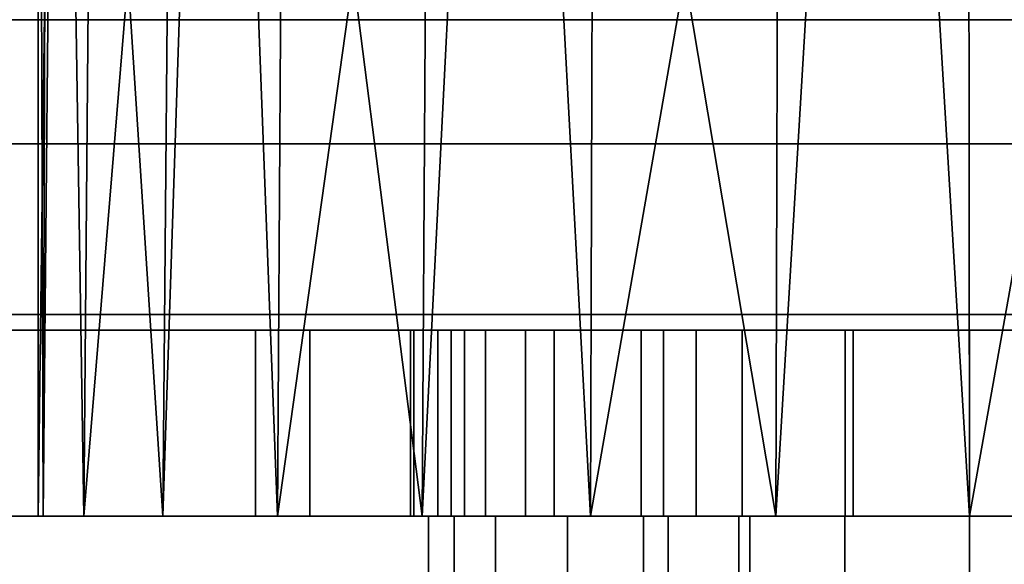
# Model space of a CAD drawing. Header units: millimetres. Extents: x -490 to 6690, y -115 to 132.
# Tile 924 of 1031: x 5531 to 5547, y 12 to 21. Entities that reach past the tile are written whole.
import ezdxf

# ---------------------------------------------------------------- set-up
doc = ezdxf.new("R2010")
doc.units = ezdxf.units.MM
doc.layers.add('151', color=7, linetype='Continuous', true_color=0xffffff)

# ---------------------------------------------------------------- blocks, each defined once
blk = doc.blocks.new('UG_SURFACE_322')
at = {"layer": '151', "color": 252, "linetype": 'Continuous', "lineweight": 35}
for points in [[(5538.85, 16, 1007.403), (5537.654, 16, 1010.391), (5537.654, 16, 1013.609), (5538.85, 16, 1016.597)], [(5537.654, 13, 1010.391), (5537.654, 16, 1010.391), (5538.85, 16, 1007.403), (5538.85, 13, 1007.403)], [(5537.654, 13, 1013.609), (5537.654, 16, 1013.609), (5537.654, 16, 1010.391), (5537.654, 13, 1010.391)], [(5538.85, 13, 1016.597), (5538.85, 16, 1016.597), (5537.654, 16, 1013.609), (5537.654, 13, 1013.609)], [(5541.072, 16, 1018.926), (5544, 16, 1003.739), (5541.072, 16, 1005.074), (5538.85, 16, 1007.403)], [(5538.85, 16, 1016.597), (5541.072, 16, 1018.926), (5538.85, 16, 1007.403)], [(5538.85, 13, 1007.403), (5538.85, 16, 1007.403), (5541.072, 16, 1005.074), (5541.072, 13, 1005.074)], [(5541.072, 13, 1018.926), (5541.072, 16, 1018.926), (5538.85, 16, 1016.597), (5538.85, 13, 1016.597)], [(5541.072, 16, 1018.926), (5544, 16, 1020.261), (5544, 16, 1003.739)], [(5541.072, 13, 1005.074), (5541.072, 16, 1005.074), (5544, 16, 1003.739), (5544, 13, 1003.739)], [(5544, 13, 1020.261), (5544, 16, 1020.261), (5541.072, 16, 1018.926), (5541.072, 13, 1018.926)], [(5544, 13, 1003.739), (5544, 16, 1003.739), (5544, 16, 1020.261), (5544, 13, 1020.261)], [(5538.85, 13, 1016.597), (5537.654, 13, 1013.609), (5537.654, 13, 1010.391), (5538.85, 13, 1007.403)], [(5544, 13, 1003.739), (5541.072, 13, 1018.926), (5538.85, 13, 1016.597)], [(5538.85, 13, 1007.403), (5541.072, 13, 1005.074), (5544, 13, 1003.739), (5538.85, 13, 1016.597)], [(5544, 13, 1003.739), (5544, 13, 1020.261), (5541.072, 13, 1018.926)]]:
    blk.add_3dface(points, dxfattribs=at)
blk = doc.blocks.new('UG_SURFACE_324')
at = {"layer": '151', "color": 252, "linetype": 'Continuous', "lineweight": 35}
for points in [[(5534.5, 16, 1014.5), (5537.049, 16, 1012.941), (5537, 16, 1012)], [(5534.5, 16, 1014.5), (5535.376, 16, 1018.901), (5538.206, 16, 1016.5), (5537.049, 16, 1012.941)], [(5537, 16, 1012), (5537.44, 16, 1009.219), (5534.5, 16, 993.5), (5534.5, 16, 1014.5)], [(5537.44, 16, 1009.219), (5539.312, 16, 1005.978), (5534.5, 16, 993.5)], [(5539.312, 16, 1005.978), (5542.339, 16, 1003.778), (5535.376, 16, 989.099), (5534.5, 16, 993.5)], [(5534.5, 13, 993.5), (5534.5, 16, 993.5), (5535.376, 16, 989.099), (5535.376, 13, 989.099)], [(5534.5, 13, 1014.5), (5534.5, 16, 1014.5), (5534.5, 16, 993.5), (5534.5, 13, 993.5)], [(5535.376, 13, 1018.901), (5535.376, 16, 1018.901), (5534.5, 16, 1014.5), (5534.5, 13, 1014.5)], [(5535.376, 16, 1018.901), (5537.868, 16, 1022.632), (5540.71, 16, 1019.281), (5538.206, 16, 1016.5)], [(5537.868, 16, 985.368), (5535.376, 16, 989.099), (5542.339, 16, 1003.778), (5546, 16, 1003)], [(5535.376, 13, 989.099), (5535.376, 16, 989.099), (5537.868, 16, 985.368), (5537.868, 13, 985.368)], [(5537.868, 13, 1022.632), (5537.868, 16, 1022.632), (5535.376, 16, 1018.901), (5535.376, 13, 1018.901)], [(5537, 13, 1012), (5537.44, 13, 1009.219), (5537.44, 16, 1009.219), (5537, 16, 1012)], [(5537, 16, 1012), (5537.049, 16, 1012.941), (5537.049, 13, 1012.941), (5537, 13, 1012)], [(5537.049, 13, 1012.941), (5537.049, 16, 1012.941), (5538.206, 16, 1016.5), (5538.206, 13, 1016.5)], [(5539.312, 13, 1005.978), (5539.312, 16, 1005.978), (5537.44, 16, 1009.219), (5537.44, 13, 1009.219)], [(5546, 16, 1003), (5546, 16, 982), (5541.599, 16, 982.875), (5537.868, 16, 985.368)], [(5544.129, 16, 1020.803), (5540.71, 16, 1019.281), (5537.868, 16, 1022.632), (5541.599, 16, 1025.125)], [(5537.868, 13, 985.368), (5537.868, 16, 985.368), (5541.599, 16, 982.875), (5541.599, 13, 982.875)], [(5541.599, 13, 1025.125), (5541.599, 16, 1025.125), (5537.868, 16, 1022.632), (5537.868, 13, 1022.632)], [(5538.206, 13, 1016.5), (5538.206, 16, 1016.5), (5540.71, 16, 1019.281), (5540.71, 13, 1019.281)], [(5542.339, 13, 1003.778), (5542.339, 16, 1003.778), (5539.312, 16, 1005.978), (5539.312, 13, 1005.978)], [(5540.71, 13, 1019.281), (5540.71, 16, 1019.281), (5544.129, 16, 1020.803), (5544.129, 13, 1020.803)], [(5547.871, 16, 1020.803), (5544.129, 16, 1020.803), (5541.599, 16, 1025.125), (5546, 16, 1026)], [(5541.599, 13, 982.875), (5541.599, 16, 982.875), (5546, 16, 982), (5546, 13, 982)], [(5546, 13, 1026), (5546, 16, 1026), (5541.599, 16, 1025.125), (5541.599, 13, 1025.125)], [(5546, 13, 1003), (5546, 16, 1003), (5542.339, 16, 1003.778), (5542.339, 13, 1003.778)], [(5544.129, 13, 1020.803), (5544.129, 16, 1020.803), (5547.871, 16, 1020.803), (5547.871, 13, 1020.803)], [(5549.661, 13, 1003.778), (5549.661, 16, 1003.778), (5546, 16, 1003), (5546, 13, 1003)], [(5546, 16, 1003), (5549.661, 16, 1003.778), (5556.624, 16, 989.099), (5554.132, 16, 985.368)], [(5546, 16, 1026), (5550.401, 16, 1025.125), (5547.871, 16, 1020.803)], [(5554.132, 16, 985.368), (5550.401, 16, 982.875), (5546, 16, 982), (5546, 16, 1003)], [(5546, 13, 982), (5546, 16, 982), (5550.401, 16, 982.875), (5550.401, 13, 982.875)], [(5550.401, 13, 1025.125), (5550.401, 16, 1025.125), (5546, 16, 1026), (5546, 13, 1026)], [(5534.5, 13, 1014.5), (5534.5, 13, 993.5), (5537.44, 13, 1009.219), (5537, 13, 1012)], [(5537, 13, 1012), (5537.049, 13, 1012.941), (5534.5, 13, 1014.5)], [(5534.5, 13, 993.5), (5539.312, 13, 1005.978), (5537.44, 13, 1009.219)], [(5537.049, 13, 1012.941), (5538.206, 13, 1016.5), (5535.376, 13, 1018.901), (5534.5, 13, 1014.5)], [(5534.5, 13, 993.5), (5535.376, 13, 989.099), (5542.339, 13, 1003.778), (5539.312, 13, 1005.978)], [(5538.206, 13, 1016.5), (5540.71, 13, 1019.281), (5537.868, 13, 1022.632), (5535.376, 13, 1018.901)], [(5546, 13, 1003), (5542.339, 13, 1003.778), (5535.376, 13, 989.099), (5537.868, 13, 985.368)], [(5541.599, 13, 1025.125), (5537.868, 13, 1022.632), (5540.71, 13, 1019.281), (5544.129, 13, 1020.803)], [(5537.868, 13, 985.368), (5541.599, 13, 982.875), (5546, 13, 982), (5546, 13, 1003)], [(5546, 13, 1026), (5541.599, 13, 1025.125), (5544.129, 13, 1020.803)], [(5544.129, 13, 1020.803), (5547.871, 13, 1020.803), (5550.401, 13, 1025.125), (5546, 13, 1026)], [(5546, 13, 1003), (5546, 13, 982), (5550.401, 13, 982.875), (5554.132, 13, 985.368)], [(5554.132, 13, 985.368), (5556.624, 13, 989.099), (5549.661, 13, 1003.778), (5546, 13, 1003)]]:
    blk.add_3dface(points, dxfattribs=at)
blk = doc.blocks.new('UG_SURFACE_328')
at = {"layer": '151', "color": 254, "linetype": 'Continuous', "lineweight": 35}
for points in [[(5531.082, 13, 1105.568), (5531.164, 39, 1105.559), (5531, 39, 1104)], [(5531, 13, 1104), (5531, 39, 1104), (5531.328, 39, 1100.881)], [(5531.328, 39, 1100.881), (5531.734, 13, 1099.365), (5531, 13, 1104)], [(5531, 39, 1104), (5531, 13, 1104), (5531.082, 13, 1105.568)], [(5531.328, 39, 1107.119), (5531.082, 13, 1105.568), (5533.01, 13, 1111.5)], [(5531.328, 39, 1107.119), (5531.164, 39, 1105.559), (5531.082, 13, 1105.568)], [(5533.01, 13, 1111.5), (5533.234, 39, 1111.4), (5531.328, 39, 1107.119)], [(5531.328, 39, 1100.881), (5531.959, 39, 1099.465), (5531.734, 13, 1099.365)], [(5531.734, 13, 1099.365), (5531.959, 39, 1099.465), (5533.865, 39, 1095.183)], [(5533.865, 39, 1095.183), (5534.853, 13, 1093.963), (5531.734, 13, 1099.365)], [(5533.865, 39, 1112.817), (5533.01, 13, 1111.5), (5537.183, 13, 1116.135)], [(5533.865, 39, 1112.817), (5533.234, 39, 1111.4), (5533.01, 13, 1111.5)], [(5537.183, 13, 1116.135), (5537.348, 39, 1115.953), (5533.865, 39, 1112.817)], [(5533.865, 39, 1095.183), (5535.017, 39, 1094.146), (5534.853, 13, 1093.963)], [(5534.853, 13, 1093.963), (5535.017, 39, 1094.146), (5538.5, 39, 1091.01)], [(5538.5, 39, 1091.01), (5539.899, 13, 1090.297), (5534.853, 13, 1093.963)], [(5538.5, 39, 1116.99), (5537.183, 13, 1116.135), (5542.881, 13, 1118.672)], [(5538.5, 39, 1116.99), (5537.348, 39, 1115.953), (5537.183, 13, 1116.135)], [(5542.881, 13, 1118.672), (5542.957, 39, 1118.439), (5538.5, 39, 1116.99)], [(5538.5, 39, 1091.01), (5539.975, 39, 1090.53), (5539.899, 13, 1090.297)], [(5539.899, 13, 1090.297), (5539.975, 39, 1090.53), (5544.432, 39, 1089.082)], [(5544.432, 39, 1089.082), (5546, 13, 1089), (5539.899, 13, 1090.297)], [(5544.432, 39, 1118.918), (5542.881, 13, 1118.672), (5549.119, 13, 1118.672)], [(5544.432, 39, 1118.918), (5542.957, 39, 1118.439), (5542.881, 13, 1118.672)], [(5549.119, 13, 1118.672), (5549.093, 39, 1118.428), (5544.432, 39, 1118.918)], [(5544.432, 39, 1089.082), (5545.974, 39, 1089.244), (5546, 13, 1089)], [(5546, 13, 1089), (5545.974, 39, 1089.244), (5550.635, 39, 1089.734)], [(5550.635, 39, 1089.734), (5552.101, 13, 1090.297), (5546, 13, 1089)], [(5520, 13, 951.5), (5538.368, 13, 1007.721), (5540.75, 13, 1005), (5540.75, 13, 992.5)], [(5546, 13, 948), (5520, 13, 951.5), (5543.991, 13, 987.65), (5546, 13, 987.25)], [(5540.75, 13, 992.5), (5541.15, 13, 990.491), (5520, 13, 951.5)], [(5520, 13, 1186.5), (5531.082, 13, 1105.568), (5531, 13, 1104)], [(5541.15, 13, 990.491), (5542.288, 13, 988.788), (5520, 13, 951.5)], [(5531, 13, 1104), (5539.527, 13, 1017.888), (5520, 13, 1186.5)], [(5542.288, 13, 988.788), (5543.991, 13, 987.65), (5520, 13, 951.5)], [(5520, 13, 1186.5), (5533.01, 13, 1111.5), (5531.082, 13, 1105.568)], [(5520, 13, 951.5), (5537.289, 13, 1011.173), (5538.368, 13, 1007.721)], [(5520, 13, 1186.5), (5539.527, 13, 1017.888), (5537.699, 13, 1014.767)], [(5537.699, 13, 1014.767), (5537.289, 13, 1011.173), (5520, 13, 951.5), (5520, 13, 1186.5)], [(5520, 13, 1186.5), (5542.881, 13, 1118.672), (5537.183, 13, 1116.135)], [(5542.881, 13, 1118.672), (5520, 13, 1186.5), (5546, 13, 1190)], [(5537.183, 13, 1116.135), (5533.01, 13, 1111.5), (5520, 13, 1186.5)], [(5520, 0, 951.5), (5520, 13, 951.5), (5546, 13, 948), (5546, 0, 948)], [(5546, 0, 1190), (5546, 13, 1190), (5520, 13, 1186.5), (5520, 0, 1186.5)], [(5531, 13, 1104), (5542.461, 13, 1020.002), (5539.527, 13, 1017.888)], [(5542.461, 13, 1020.002), (5531, 13, 1104), (5531.734, 13, 1099.365)], [(5531.734, 13, 1099.365), (5546, 13, 1020.75), (5542.461, 13, 1020.002)], [(5546, 13, 1020.75), (5531.734, 13, 1099.365), (5534.853, 13, 1093.963)], [(5549.539, 13, 1020.002), (5546, 13, 1020.75), (5534.853, 13, 1093.963), (5539.899, 13, 1090.297)], [(5537.289, 0, 1011.173), (5537.289, 13, 1011.173), (5537.699, 13, 1014.767), (5537.699, 0, 1014.767)], [(5538.368, 0, 1007.721), (5538.368, 13, 1007.721), (5537.289, 13, 1011.173), (5537.289, 0, 1011.173)], [(5537.699, 0, 1014.767), (5537.699, 13, 1014.767), (5539.527, 13, 1017.888), (5539.527, 0, 1017.888)], [(5540.75, 0, 1005), (5540.75, 13, 1005), (5538.368, 13, 1007.721), (5538.368, 0, 1007.721)], [(5539.527, 0, 1017.888), (5539.527, 13, 1017.888), (5542.461, 13, 1020.002), (5542.461, 0, 1020.002)], [(5539.899, 13, 1090.297), (5554.301, 13, 1014.767), (5552.473, 13, 1017.888)], [(5554.301, 13, 1014.767), (5539.899, 13, 1090.297), (5546, 13, 1089)], [(5552.473, 13, 1017.888), (5549.539, 13, 1020.002), (5539.899, 13, 1090.297)], [(5540.75, 0, 992.5), (5540.75, 13, 992.5), (5540.75, 13, 1005), (5540.75, 0, 1005)], [(5541.15, 0, 990.491), (5541.15, 13, 990.491), (5540.75, 13, 992.5), (5540.75, 0, 992.5)], [(5542.288, 0, 988.788), (5542.288, 13, 988.788), (5541.15, 13, 990.491), (5541.15, 0, 990.491)], [(5543.991, 0, 987.65), (5543.991, 13, 987.65), (5542.288, 13, 988.788), (5542.288, 0, 988.788)], [(5542.461, 0, 1020.002), (5542.461, 13, 1020.002), (5546, 13, 1020.75), (5546, 0, 1020.75)], [(5546, 13, 1190), (5572, 13, 1186.5), (5549.119, 13, 1118.672), (5542.881, 13, 1118.672)], [(5546, 0, 987.25), (5546, 13, 987.25), (5543.991, 13, 987.65), (5543.991, 0, 987.65)], [(5546, 13, 987.25), (5548.009, 13, 987.65), (5572, 13, 951.5), (5546, 13, 948)], [(5554.301, 13, 1014.767), (5546, 13, 1089), (5552.101, 13, 1090.297), (5572, 13, 951.5)], [(5546, 0, 1020.75), (5546, 13, 1020.75), (5549.539, 13, 1020.002), (5549.539, 0, 1020.002)], [(5546, 0, 948), (5546, 13, 948), (5572, 13, 951.5), (5572, 0, 951.5)], [(5548.009, 0, 987.65), (5548.009, 13, 987.65), (5546, 13, 987.25), (5546, 0, 987.25)], [(5572, 0, 1186.5), (5572, 13, 1186.5), (5546, 13, 1190), (5546, 0, 1190)]]:
    blk.add_3dface(points, dxfattribs=at)
blk = doc.blocks.new('UG_SURFACE_342')
at = {"layer": '151', "color": 14, "linetype": 'Continuous', "lineweight": 35}
for points in [[(6517.3, 19, 2024.3), (6516, 19, 2023), (5484, 19, 2023), (5482.7, 19, 2024.3)], [(6517.3, -10, 2024.3), (6517.3, 19, 2024.3), (5482.7, 19, 2024.3), (5482.7, -10, 2024.3)], [(6516, 19, 2023), (6513.25, 16.25, 2020.25), (5486.75, 16.25, 2020.25), (5484, 19, 2023)], [(6513.25, 16.25, 2020.25), (6513.25, -22, 2020.25), (5486.75, -22, 2020.25), (5486.75, 16.25, 2020.25)]]:
    blk.add_3dface(points, dxfattribs=at)
blk = doc.blocks.new('UG_SURFACE_343')
at = {"layer": '151', "color": 7, "linetype": 'Continuous', "lineweight": 35}
for points in [[(5486.75, 16, 2020.25), (5486.75, -22, 2020.25), (6513.25, -22, 2020.25), (6513.25, 16, 2020.25)], [(6513, 16, 2020), (5487, 16, 2020), (5486.75, 16, 2020.25), (6513.25, 16, 2020.25)], [(6513, 16, 2020), (6513, -22, 2020), (5487, -22, 2020), (5487, 16, 2020)]]:
    blk.add_3dface(points, dxfattribs=at)
blk = doc.blocks.new('UG_SURFACE_369')
at = {"layer": '151', "color": 254, "linetype": 'Continuous', "lineweight": 35}
for points in [[(6523.25, 111.75, 2030.25), (5476.75, 111.75, 2030.25), (5476.75, -10, 2030.25), (6523.25, -10, 2030.25)], [(6501.25, 111.75, 2008.25), (6501.25, 4, 2008.25), (5498.75, 4, 2008.25), (5498.75, 111.75, 2008.25)], [(6517.5, 21, 2024.5), (6517.5, -8, 2024.5), (5482.5, -8, 2024.5), (5482.5, 21, 2024.5)], [(6517.5, 21, 2024.5), (5482.5, 21, 2024.5), (5487, 21, 2020), (6513, 21, 2020)], [(6513, 4, 2020), (6513, 21, 2020), (5487, 21, 2020), (5487, 4, 2020)]]:
    blk.add_3dface(points, dxfattribs=at)
blk = doc.blocks.new('UG_SURFACE_370')
at = {"layer": '151', "color": 7, "linetype": 'Continuous', "lineweight": 35}
for points in [[(6501.25, 4, 2008.25), (6501.25, 111.75, 2008.25), (5498.75, 111.75, 2008.25), (5498.75, 4, 2008.25)], [(5499, 4, 2008), (5499, 111.75, 2008), (6501, 111.75, 2008), (6501, 4, 2008)]]:
    blk.add_3dface(points, dxfattribs=at)
blk = doc.blocks.new('UG_SURFACE_390')
at = {"layer": '151', "color": 252, "linetype": 'Continuous', "lineweight": 35}
for points in [[(6690, -6.2, 2202), (6690, 113.2, 2202), (5310, 113.2, 2202), (5310, -6.2, 2202)], [(5460, -6.2, 2052), (5460, 113.2, 2052), (6540, 113.2, 2052), (6540, -6.2, 2052)]]:
    blk.add_3dface(points, dxfattribs=at)

msp = doc.modelspace()

# ---------------------------------------------------------------- linework, layer by layer
at = {"layer": '151', "color": 253, "linetype": 'Continuous', "lineweight": -3}
for p, q in [((6517.3, 19, 2024.3), (5482.7, 19, 2024.3)), ((6516, 19, 2023), (5484, 19, 2023)), ((6513.25, 16.25, 2020.25), (5486.75, 16.25, 2020.25)), ((6513.25, 16, 2020.25), (5486.75, 16, 2020.25)), ((6513, 16, 2020), (5487, 16, 2020)), ((5534.5, 16, 1014.5), (5534.5, 16, 993.5)), ((5534.5, 13, 1014.5), (5534.5, 16, 1014.5)), ((5534.5, 13, 993.5), (5534.5, 16, 993.5)), ((5544, 16, 1003.739), (5544, 16, 1020.261)), ((5544, 16, 1020.261), (5544, 13, 1020.261)), ((5544, 13, 1003.739), (5544, 16, 1003.739)), ((5534.5, 13, 1014.5), (5534.5, 13, 993.5)), ((5540.75, 0, 1005), (5540.75, 13, 1005)), ((5540.75, 13, 992.5), (5540.75, 13, 1005)), ((5540.75, 0, 992.5), (5540.75, 13, 992.5)), ((5544, 13, 1003.739), (5544, 13, 1020.261))]:
    msp.add_line(p, q, dxfattribs=at)
at = {"layer": '151', "color": 253, "linetype": 'Continuous', "lineweight": -3, "extrusion": (0, 1, 0)}
for centre in [(-5546, 1012, 16), (-5546, 1012, 13)]:
    msp.add_circle(centre, 9, dxfattribs=at)
at = {"layer": '151', "color": 253, "linetype": 'Continuous', "lineweight": -3, "extrusion": (0, -1, 0)}
msp.add_circle((5546, 1104, -13), 15, dxfattribs=at)
for centre, radius, start, end in [((5546, 1014.5, -16), 11.5, 360, 180), ((5546, 993.5, -16), 11.5, 180, 0), ((5546, 1012, -16), 8.5, 103.609, 256.391), ((5546, 993.5, -13), 11.5, 180, 0), ((5546, 1014.5, -13), 11.5, 360, 180), ((5546, 1012, -13), 8.5, 103.609, 256.391)]:
    msp.add_arc(centre, radius, start, end, dxfattribs=at)
at = {"layer": '151', "color": 253, "linetype": 'Continuous', "lineweight": -3, "extrusion": (0, 1, 0)}
for centre, radius, start, end in [((-5546, 1091.679, 13), 98.321, 74.66639, 105.33361), ((-5546, 1046.321, 13), 98.321, 254.66639, 285.33361), ((-5546, 1012, 13), 8.75, 306.8699, 233.1301), ((-5546, 992.5, 13), 5.25, 180, 0)]:
    msp.add_arc(centre, radius, start, end, dxfattribs=at)

# ---------------------------------------------------------------- block references
at = {"layer": '151', "color": 253, "linetype": 'Continuous', "lineweight": -3}
for name in ['UG_SURFACE_370', 'UG_SURFACE_390', 'UG_SURFACE_369', 'UG_SURFACE_328', 'UG_SURFACE_342', 'UG_SURFACE_343', 'UG_SURFACE_324', 'UG_SURFACE_322']:
    msp.add_blockref(name, (0, 0), dxfattribs=at)

doc.saveas('drawing.dxf')
